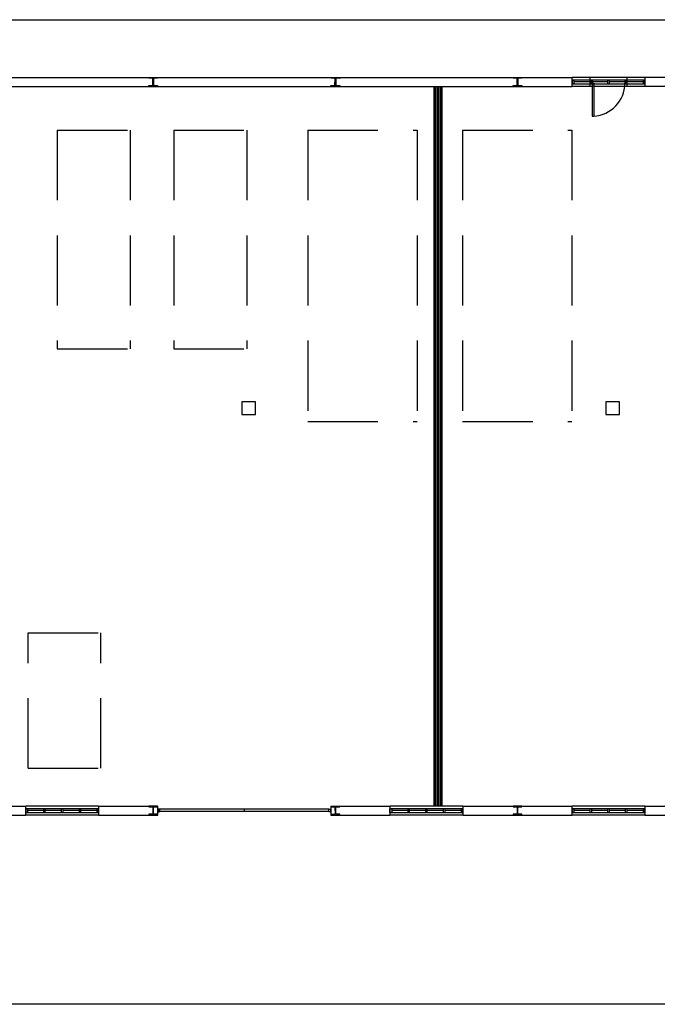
# Model space of a CAD drawing. Header units: millimetres. Extents: x -559 to 10735, y -2326 to 222.
# Tile 416 of 656: x 2648 to 2657, y -1797 to -1783. Entities that reach past the tile are written whole.
import ezdxf

# ---------------------------------------------------------------- set-up
doc = ezdxf.new("R2010")
doc.units = ezdxf.units.MM
doc.header["$LTSCALE"] = 4
doc.linetypes.add('HIDDEN', pattern=[0.375, 0.25, -0.125])
for name, color, linetype in [('Extremos da Area Total', 253, 'Continuous'), ('Modificaçoes da Planta Baixa', 255, 'Continuous'), ('Planta Baixa', 251, 'Continuous')]:
    doc.layers.add(name, color=color, linetype=linetype)
pattern_1 = [(45, (2578.413054, -1694.267369), (0.0057390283, 0.0210431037), [0.0270540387, -0.0054108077, 0, -0.0054108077])]

# ---------------------------------------------------------------- blocks, each defined once
blk = doc.blocks.new('AUW01D3S-flat-25-flat-1')
at = {"color": 9}
for p, q in [((0, 0.125), (-2, 0.125)), ((0, -0.125), (-2, -0.125))]:
    blk.add_line(p, q, dxfattribs=at)
blk = doc.blocks.new('AUD18D1S-flat-55-flat-1')
at = {"color": 9}
for p, q in [((-2, -0.125), (-2, 0.125)), ((0, 0.125), (0, -0.125))]:
    blk.add_line(p, q, dxfattribs=at)
blk = doc.blocks.new('AUD19D1S-flat-55-flat-1')
at = {"color": 9}
for p, q in [((-2, 0), (-2, 0)), ((0, 0), (0, 0))]:
    blk.add_line(p, q, dxfattribs=at)
blk = doc.blocks.new('AUD37D1S-flat-167-flat-1')
at = {"color": 9}
for p, q in [((-0.05, 0.05), (-0.05, -0.05)), ((0, 0.05), (-0.05, 0.05)), ((0, -0.05), (0, 0.05)), ((-0.05, -0.05), (0, -0.05))]:
    blk.add_line(p, q, dxfattribs=at)
at = {"color": 9, "width": 0.5, "flags": 3}
for p in [(-0.05, 0), (-0.05, -0.05)]:
    blk.add_attdef('JAMBPT', p, '', height=0.01, rotation=180, dxfattribs=at)
at = {"color": 9, "oblique": 36.8699, "width": 1.25, "flags": 3}
for p in [(-0.05, 0.05), (-0.05, 0), (-0.05, -0.05)]:
    blk.add_attdef('JAMBPT', p, '', height=0.00632, rotation=243.4349, dxfattribs=at)
blk = doc.blocks.new('AUD37D1S-flat-166-flat-1')
at = {"color": 9}
for p, q in [((0, -0.05), (0, 0.05)), ((0, 0.05), (0.05, 0.05)), ((0.05, 0.05), (0.05, -0.05)), ((0.05, -0.05), (0, -0.05))]:
    blk.add_line(p, q, dxfattribs=at)
at = {"color": 9, "text_generation_flag": 4, "width": 1.25, "flags": 3}
for p in [(0.05, 0.05), (0.05, 0), (0.05, -0.05)]:
    blk.add_attdef('JAMBPT', p, '', height=0.00632, rotation=296.5651, dxfattribs=at)
at = {"color": 9, "text_generation_flag": 4, "width": 0.5, "flags": 3}
for p in [(0.05, 0), (0.05, -0.05)]:
    blk.add_attdef('JAMBPT', p, '', height=0.01, dxfattribs=at)
blk = doc.blocks.new('AUD40D1S-flat-50-flat-1')
at = {"color": 9}
for p, q in [((-1, 0.05), (-1, -0.05)), ((1, 0.05), (-1, 0.05)), ((1, -0.05), (1, 0.05)), ((-1, -0.05), (1, -0.05))]:
    blk.add_line(p, q, dxfattribs=at)
blk = doc.blocks.new('AUD40D1S-flat-49-flat-1')
at = {"color": 9}
for p, q in [((-1, 0.05), (-1, -0.05)), ((1, 0.05), (-1, 0.05)), ((1, -0.05), (1, 0.05)), ((-1, -0.05), (1, -0.05))]:
    blk.add_line(p, q, dxfattribs=at)
blk = doc.blocks.new('AUD37D1S-flat-165-flat-1')
at = {"color": 9}
for p, q in [((-0.05, 0.05), (-0.05, -0.05)), ((0, 0.05), (-0.05, 0.05)), ((0, -0.05), (0, 0.05)), ((-0.05, -0.05), (0, -0.05))]:
    blk.add_line(p, q, dxfattribs=at)
at = {"color": 9, "width": 0.5, "flags": 3}
for p in [(-0.05, 0), (-0.05, -0.05)]:
    blk.add_attdef('JAMBPT', p, '', height=0.01, rotation=180, dxfattribs=at)
at = {"color": 9, "oblique": 36.8699, "width": 1.25, "flags": 3}
for p in [(-0.05, 0.05), (-0.05, 0), (-0.05, -0.05)]:
    blk.add_attdef('JAMBPT', p, '', height=0.00632, rotation=243.4349, dxfattribs=at)
blk = doc.blocks.new('AUD37D1S-flat-164-flat-1')
at = {"color": 9}
for p, q in [((-0.05, 0.05), (-0.05, -0.05)), ((0, 0.05), (-0.05, 0.05)), ((0, -0.05), (0, 0.05)), ((-0.05, -0.05), (0, -0.05))]:
    blk.add_line(p, q, dxfattribs=at)
at = {"color": 9, "width": 0.5, "flags": 3}
for p in [(-0.05, 0), (-0.05, -0.05)]:
    blk.add_attdef('JAMBPT', p, '', height=0.01, rotation=180, dxfattribs=at)
at = {"color": 9, "oblique": 36.8699, "width": 1.25, "flags": 3}
for p in [(-0.05, 0.05), (-0.05, 0), (-0.05, -0.05)]:
    blk.add_attdef('JAMBPT', p, '', height=0.00632, rotation=243.4349, dxfattribs=at)
blk = doc.blocks.new('AUD37D1S-flat-163-flat-1')
at = {"color": 9}
for p, q in [((-0.05, 0.05), (-0.05, -0.05)), ((0, 0.05), (-0.05, 0.05)), ((0, -0.05), (0, 0.05)), ((-0.05, -0.05), (0, -0.05))]:
    blk.add_line(p, q, dxfattribs=at)
at = {"color": 9, "width": 0.5, "flags": 3}
for p in [(-0.05, 0), (-0.05, -0.05)]:
    blk.add_attdef('JAMBPT', p, '', height=0.01, rotation=180, dxfattribs=at)
at = {"color": 9, "oblique": 36.8699, "width": 1.25, "flags": 3}
for p in [(-0.05, 0.05), (-0.05, 0), (-0.05, -0.05)]:
    blk.add_attdef('JAMBPT', p, '', height=0.00632, rotation=243.4349, dxfattribs=at)
blk = doc.blocks.new('AUW01D1S-flat-80-flat-1')
at = {"color": 9}
blk.add_line((0.21875, 0), (-0.21875, 0), dxfattribs=at)
blk = doc.blocks.new('AUW01D1S-flat-79-flat-1')
at = {"color": 9}
blk.add_line((0.21875, 0), (-0.21875, 0), dxfattribs=at)
blk = doc.blocks.new('AUW01D1S-flat-78-flat-1')
at = {"color": 9}
blk.add_line((0.21875, 0), (-0.21875, 0), dxfattribs=at)
blk = doc.blocks.new('AUW01D1S-flat-77-flat-1')
at = {"color": 9}
blk.add_line((0.21875, 0), (-0.21875, 0), dxfattribs=at)
blk = doc.blocks.new('AUW01D3S-flat-24-flat-1')
at = {"color": 9}
for p, q in [((0, 0.125), (-2, 0.125)), ((0, -0.125), (-2, -0.125))]:
    blk.add_line(p, q, dxfattribs=at)
blk = doc.blocks.new('AUD18D1S-flat-54-flat-1')
at = {"color": 9}
for p, q in [((-2, -0.125), (-2, 0.125)), ((0, 0.125), (0, -0.125))]:
    blk.add_line(p, q, dxfattribs=at)
blk = doc.blocks.new('AUD19D1S-flat-54-flat-1')
at = {"color": 9}
for p, q in [((-2, 0), (-2, 0)), ((0, 0), (0, 0))]:
    blk.add_line(p, q, dxfattribs=at)
blk = doc.blocks.new('AUD37D1S-flat-162-flat-1')
at = {"color": 9}
for p, q in [((-0.05, 0.05), (-0.05, -0.05)), ((0, 0.05), (-0.05, 0.05)), ((0, -0.05), (0, 0.05)), ((-0.05, -0.05), (0, -0.05))]:
    blk.add_line(p, q, dxfattribs=at)
at = {"color": 9, "width": 0.5, "flags": 3}
for p in [(-0.05, 0), (-0.05, -0.05)]:
    blk.add_attdef('JAMBPT', p, '', height=0.01, rotation=180, dxfattribs=at)
at = {"color": 9, "oblique": 36.8699, "width": 1.25, "flags": 3}
for p in [(-0.05, 0.05), (-0.05, 0), (-0.05, -0.05)]:
    blk.add_attdef('JAMBPT', p, '', height=0.00632, rotation=243.4349, dxfattribs=at)
blk = doc.blocks.new('AUD37D1S-flat-161-flat-1')
at = {"color": 9}
for p, q in [((0, -0.05), (0, 0.05)), ((0, 0.05), (0.05, 0.05)), ((0.05, 0.05), (0.05, -0.05)), ((0.05, -0.05), (0, -0.05))]:
    blk.add_line(p, q, dxfattribs=at)
at = {"color": 9, "text_generation_flag": 4, "width": 1.25, "flags": 3}
for p in [(0.05, 0.05), (0.05, 0), (0.05, -0.05)]:
    blk.add_attdef('JAMBPT', p, '', height=0.00632, rotation=296.5651, dxfattribs=at)
at = {"color": 9, "text_generation_flag": 4, "width": 0.5, "flags": 3}
for p in [(0.05, 0), (0.05, -0.05)]:
    blk.add_attdef('JAMBPT', p, '', height=0.01, dxfattribs=at)
blk = doc.blocks.new('AUD40D1S-flat-48-flat-1')
at = {"color": 9}
for p, q in [((-1, 0.05), (-1, -0.05)), ((1, 0.05), (-1, 0.05)), ((1, -0.05), (1, 0.05)), ((-1, -0.05), (1, -0.05))]:
    blk.add_line(p, q, dxfattribs=at)
blk = doc.blocks.new('AUD40D1S-flat-47-flat-1')
at = {"color": 9}
for p, q in [((-1, 0.05), (-1, -0.05)), ((1, 0.05), (-1, 0.05)), ((1, -0.05), (1, 0.05)), ((-1, -0.05), (1, -0.05))]:
    blk.add_line(p, q, dxfattribs=at)
blk = doc.blocks.new('AUD37D1S-flat-160-flat-1')
at = {"color": 9}
for p, q in [((-0.05, 0.05), (-0.05, -0.05)), ((0, 0.05), (-0.05, 0.05)), ((0, -0.05), (0, 0.05)), ((-0.05, -0.05), (0, -0.05))]:
    blk.add_line(p, q, dxfattribs=at)
at = {"color": 9, "width": 0.5, "flags": 3}
for p in [(-0.05, 0), (-0.05, -0.05)]:
    blk.add_attdef('JAMBPT', p, '', height=0.01, rotation=180, dxfattribs=at)
at = {"color": 9, "oblique": 36.8699, "width": 1.25, "flags": 3}
for p in [(-0.05, 0.05), (-0.05, 0), (-0.05, -0.05)]:
    blk.add_attdef('JAMBPT', p, '', height=0.00632, rotation=243.4349, dxfattribs=at)
blk = doc.blocks.new('AUD37D1S-flat-159-flat-1')
at = {"color": 9}
for p, q in [((-0.05, 0.05), (-0.05, -0.05)), ((0, 0.05), (-0.05, 0.05)), ((0, -0.05), (0, 0.05)), ((-0.05, -0.05), (0, -0.05))]:
    blk.add_line(p, q, dxfattribs=at)
at = {"color": 9, "width": 0.5, "flags": 3}
for p in [(-0.05, 0), (-0.05, -0.05)]:
    blk.add_attdef('JAMBPT', p, '', height=0.01, rotation=180, dxfattribs=at)
at = {"color": 9, "oblique": 36.8699, "width": 1.25, "flags": 3}
for p in [(-0.05, 0.05), (-0.05, 0), (-0.05, -0.05)]:
    blk.add_attdef('JAMBPT', p, '', height=0.00632, rotation=243.4349, dxfattribs=at)
blk = doc.blocks.new('AUD37D1S-flat-158-flat-1')
at = {"color": 9}
for p, q in [((-0.05, 0.05), (-0.05, -0.05)), ((0, 0.05), (-0.05, 0.05)), ((0, -0.05), (0, 0.05)), ((-0.05, -0.05), (0, -0.05))]:
    blk.add_line(p, q, dxfattribs=at)
at = {"color": 9, "width": 0.5, "flags": 3}
for p in [(-0.05, 0), (-0.05, -0.05)]:
    blk.add_attdef('JAMBPT', p, '', height=0.01, rotation=180, dxfattribs=at)
at = {"color": 9, "oblique": 36.8699, "width": 1.25, "flags": 3}
for p in [(-0.05, 0.05), (-0.05, 0), (-0.05, -0.05)]:
    blk.add_attdef('JAMBPT', p, '', height=0.00632, rotation=243.4349, dxfattribs=at)
blk = doc.blocks.new('AUW01D1S-flat-76-flat-1')
at = {"color": 9}
blk.add_line((0.21875, 0), (-0.21875, 0), dxfattribs=at)
blk = doc.blocks.new('AUW01D1S-flat-75-flat-1')
at = {"color": 9}
blk.add_line((0.21875, 0), (-0.21875, 0), dxfattribs=at)
blk = doc.blocks.new('AUW01D1S-flat-74-flat-1')
at = {"color": 9}
blk.add_line((0.21875, 0), (-0.21875, 0), dxfattribs=at)
blk = doc.blocks.new('AUW01D1S-flat-73-flat-1')
at = {"color": 9}
blk.add_line((0.21875, 0), (-0.21875, 0), dxfattribs=at)
blk = doc.blocks.new('AUW01D3S-flat-23-flat-1')
at = {"color": 9}
for p, q in [((0, 0.125), (-2, 0.125)), ((0, -0.125), (-2, -0.125))]:
    blk.add_line(p, q, dxfattribs=at)
blk = doc.blocks.new('AUD18D1S-flat-53-flat-1')
at = {"color": 9}
for p, q in [((-2, -0.125), (-2, 0.125)), ((0, 0.125), (0, -0.125))]:
    blk.add_line(p, q, dxfattribs=at)
blk = doc.blocks.new('AUD19D1S-flat-53-flat-1')
at = {"color": 9}
for p, q in [((-2, 0), (-2, 0)), ((0, 0), (0, 0))]:
    blk.add_line(p, q, dxfattribs=at)
blk = doc.blocks.new('AUD37D1S-flat-157-flat-1')
at = {"color": 9}
for p, q in [((-0.05, 0.05), (-0.05, -0.05)), ((0, 0.05), (-0.05, 0.05)), ((0, -0.05), (0, 0.05)), ((-0.05, -0.05), (0, -0.05))]:
    blk.add_line(p, q, dxfattribs=at)
at = {"color": 9, "width": 0.5, "flags": 3}
for p in [(-0.05, 0), (-0.05, -0.05)]:
    blk.add_attdef('JAMBPT', p, '', height=0.01, rotation=180, dxfattribs=at)
at = {"color": 9, "oblique": 36.8699, "width": 1.25, "flags": 3}
for p in [(-0.05, 0.05), (-0.05, 0), (-0.05, -0.05)]:
    blk.add_attdef('JAMBPT', p, '', height=0.00632, rotation=243.4349, dxfattribs=at)
blk = doc.blocks.new('AUD37D1S-flat-156-flat-1')
at = {"color": 9}
for p, q in [((0, -0.05), (0, 0.05)), ((0, 0.05), (0.05, 0.05)), ((0.05, 0.05), (0.05, -0.05)), ((0.05, -0.05), (0, -0.05))]:
    blk.add_line(p, q, dxfattribs=at)
at = {"color": 9, "text_generation_flag": 4, "width": 1.25, "flags": 3}
for p in [(0.05, 0.05), (0.05, 0), (0.05, -0.05)]:
    blk.add_attdef('JAMBPT', p, '', height=0.00632, rotation=296.5651, dxfattribs=at)
at = {"color": 9, "text_generation_flag": 4, "width": 0.5, "flags": 3}
for p in [(0.05, 0), (0.05, -0.05)]:
    blk.add_attdef('JAMBPT', p, '', height=0.01, dxfattribs=at)
blk = doc.blocks.new('AUD40D1S-flat-46-flat-1')
at = {"color": 9}
for p, q in [((-1, 0.05), (-1, -0.05)), ((1, 0.05), (-1, 0.05)), ((1, -0.05), (1, 0.05)), ((-1, -0.05), (1, -0.05))]:
    blk.add_line(p, q, dxfattribs=at)
blk = doc.blocks.new('AUD40D1S-flat-45-flat-1')
at = {"color": 9}
for p, q in [((-1, 0.05), (-1, -0.05)), ((1, 0.05), (-1, 0.05)), ((1, -0.05), (1, 0.05)), ((-1, -0.05), (1, -0.05))]:
    blk.add_line(p, q, dxfattribs=at)
blk = doc.blocks.new('AUD37D1S-flat-155-flat-1')
at = {"color": 9}
for p, q in [((-0.05, 0.05), (-0.05, -0.05)), ((0, 0.05), (-0.05, 0.05)), ((0, -0.05), (0, 0.05)), ((-0.05, -0.05), (0, -0.05))]:
    blk.add_line(p, q, dxfattribs=at)
at = {"color": 9, "width": 0.5, "flags": 3}
for p in [(-0.05, 0), (-0.05, -0.05)]:
    blk.add_attdef('JAMBPT', p, '', height=0.01, rotation=180, dxfattribs=at)
at = {"color": 9, "oblique": 36.8699, "width": 1.25, "flags": 3}
for p in [(-0.05, 0.05), (-0.05, 0), (-0.05, -0.05)]:
    blk.add_attdef('JAMBPT', p, '', height=0.00632, rotation=243.4349, dxfattribs=at)
blk = doc.blocks.new('AUD37D1S-flat-154-flat-1')
at = {"color": 9}
for p, q in [((-0.05, 0.05), (-0.05, -0.05)), ((0, 0.05), (-0.05, 0.05)), ((0, -0.05), (0, 0.05)), ((-0.05, -0.05), (0, -0.05))]:
    blk.add_line(p, q, dxfattribs=at)
at = {"color": 9, "width": 0.5, "flags": 3}
for p in [(-0.05, 0), (-0.05, -0.05)]:
    blk.add_attdef('JAMBPT', p, '', height=0.01, rotation=180, dxfattribs=at)
at = {"color": 9, "oblique": 36.8699, "width": 1.25, "flags": 3}
for p in [(-0.05, 0.05), (-0.05, 0), (-0.05, -0.05)]:
    blk.add_attdef('JAMBPT', p, '', height=0.00632, rotation=243.4349, dxfattribs=at)
blk = doc.blocks.new('AUD37D1S-flat-153-flat-1')
at = {"color": 9}
for p, q in [((-0.05, 0.05), (-0.05, -0.05)), ((0, 0.05), (-0.05, 0.05)), ((0, -0.05), (0, 0.05)), ((-0.05, -0.05), (0, -0.05))]:
    blk.add_line(p, q, dxfattribs=at)
at = {"color": 9, "width": 0.5, "flags": 3}
for p in [(-0.05, 0), (-0.05, -0.05)]:
    blk.add_attdef('JAMBPT', p, '', height=0.01, rotation=180, dxfattribs=at)
at = {"color": 9, "oblique": 36.8699, "width": 1.25, "flags": 3}
for p in [(-0.05, 0.05), (-0.05, 0), (-0.05, -0.05)]:
    blk.add_attdef('JAMBPT', p, '', height=0.00632, rotation=243.4349, dxfattribs=at)
blk = doc.blocks.new('AUW01D1S-flat-72-flat-1')
at = {"color": 9}
blk.add_line((0.21875, 0), (-0.21875, 0), dxfattribs=at)
blk = doc.blocks.new('AUW01D1S-flat-71-flat-1')
at = {"color": 9}
blk.add_line((0.21875, 0), (-0.21875, 0), dxfattribs=at)
blk = doc.blocks.new('AUW01D1S-flat-70-flat-1')
at = {"color": 9}
blk.add_line((0.21875, 0), (-0.21875, 0), dxfattribs=at)
blk = doc.blocks.new('AUW01D1S-flat-69-flat-1')
at = {"color": 9}
blk.add_line((0.21875, 0), (-0.21875, 0), dxfattribs=at)
blk = doc.blocks.new('AUW01D3S-flat-22-flat-1')
at = {"color": 9}
for p, q in [((0, 0.125), (-2, 0.125)), ((0, -0.125), (-2, -0.125))]:
    blk.add_line(p, q, dxfattribs=at)
blk = doc.blocks.new('AUD18D1S-flat-52-flat-1')
at = {"color": 9}
for p, q in [((-2, -0.125), (-2, 0.125)), ((0, 0.125), (0, -0.125))]:
    blk.add_line(p, q, dxfattribs=at)
blk = doc.blocks.new('AUD19D1S-flat-52-flat-1')
at = {"color": 9}
for p, q in [((-2, 0), (-2, 0)), ((0, 0), (0, 0))]:
    blk.add_line(p, q, dxfattribs=at)
blk = doc.blocks.new('AUD37D1S-flat-152-flat-1')
at = {"color": 9}
for p, q in [((-0.05, 0.05), (-0.05, -0.05)), ((0, 0.05), (-0.05, 0.05)), ((0, -0.05), (0, 0.05)), ((-0.05, -0.05), (0, -0.05))]:
    blk.add_line(p, q, dxfattribs=at)
at = {"color": 9, "width": 0.5, "flags": 3}
for p in [(-0.05, 0), (-0.05, -0.05)]:
    blk.add_attdef('JAMBPT', p, '', height=0.01, rotation=180, dxfattribs=at)
at = {"color": 9, "oblique": 36.8699, "width": 1.25, "flags": 3}
for p in [(-0.05, 0.05), (-0.05, 0), (-0.05, -0.05)]:
    blk.add_attdef('JAMBPT', p, '', height=0.00632, rotation=243.4349, dxfattribs=at)
blk = doc.blocks.new('AUD37D1S-flat-151-flat-1')
at = {"color": 9}
for p, q in [((0, -0.05), (0, 0.05)), ((0, 0.05), (0.05, 0.05)), ((0.05, 0.05), (0.05, -0.05)), ((0.05, -0.05), (0, -0.05))]:
    blk.add_line(p, q, dxfattribs=at)
at = {"color": 9, "text_generation_flag": 4, "width": 1.25, "flags": 3}
for p in [(0.05, 0.05), (0.05, 0), (0.05, -0.05)]:
    blk.add_attdef('JAMBPT', p, '', height=0.00632, rotation=296.5651, dxfattribs=at)
at = {"color": 9, "text_generation_flag": 4, "width": 0.5, "flags": 3}
for p in [(0.05, 0), (0.05, -0.05)]:
    blk.add_attdef('JAMBPT', p, '', height=0.01, dxfattribs=at)
blk = doc.blocks.new('AUD40D1S-flat-44-flat-1')
at = {"color": 9}
for p, q in [((-1, 0.05), (-1, -0.05)), ((1, 0.05), (-1, 0.05)), ((1, -0.05), (1, 0.05)), ((-1, -0.05), (1, -0.05))]:
    blk.add_line(p, q, dxfattribs=at)
blk = doc.blocks.new('AUD40D1S-flat-43-flat-1')
at = {"color": 9}
for p, q in [((-1, 0.05), (-1, -0.05)), ((1, 0.05), (-1, 0.05)), ((1, -0.05), (1, 0.05)), ((-1, -0.05), (1, -0.05))]:
    blk.add_line(p, q, dxfattribs=at)
blk = doc.blocks.new('AUD37D1S-flat-150-flat-1')
at = {"color": 9}
for p, q in [((-0.05, 0.05), (-0.05, -0.05)), ((0, 0.05), (-0.05, 0.05)), ((0, -0.05), (0, 0.05)), ((-0.05, -0.05), (0, -0.05))]:
    blk.add_line(p, q, dxfattribs=at)
at = {"color": 9, "width": 0.5, "flags": 3}
for p in [(-0.05, 0), (-0.05, -0.05)]:
    blk.add_attdef('JAMBPT', p, '', height=0.01, rotation=180, dxfattribs=at)
at = {"color": 9, "oblique": 36.8699, "width": 1.25, "flags": 3}
for p in [(-0.05, 0.05), (-0.05, 0), (-0.05, -0.05)]:
    blk.add_attdef('JAMBPT', p, '', height=0.00632, rotation=243.4349, dxfattribs=at)
blk = doc.blocks.new('AUD37D1S-flat-149-flat-1')
at = {"color": 9}
for p, q in [((-0.05, 0.05), (-0.05, -0.05)), ((0, 0.05), (-0.05, 0.05)), ((0, -0.05), (0, 0.05)), ((-0.05, -0.05), (0, -0.05))]:
    blk.add_line(p, q, dxfattribs=at)
at = {"color": 9, "width": 0.5, "flags": 3}
for p in [(-0.05, 0), (-0.05, -0.05)]:
    blk.add_attdef('JAMBPT', p, '', height=0.01, rotation=180, dxfattribs=at)
at = {"color": 9, "oblique": 36.8699, "width": 1.25, "flags": 3}
for p in [(-0.05, 0.05), (-0.05, 0), (-0.05, -0.05)]:
    blk.add_attdef('JAMBPT', p, '', height=0.00632, rotation=243.4349, dxfattribs=at)
blk = doc.blocks.new('AUD37D1S-flat-148-flat-1')
at = {"color": 9}
for p, q in [((-0.05, 0.05), (-0.05, -0.05)), ((0, 0.05), (-0.05, 0.05)), ((0, -0.05), (0, 0.05)), ((-0.05, -0.05), (0, -0.05))]:
    blk.add_line(p, q, dxfattribs=at)
at = {"color": 9, "width": 0.5, "flags": 3}
for p in [(-0.05, 0), (-0.05, -0.05)]:
    blk.add_attdef('JAMBPT', p, '', height=0.01, rotation=180, dxfattribs=at)
at = {"color": 9, "oblique": 36.8699, "width": 1.25, "flags": 3}
for p in [(-0.05, 0.05), (-0.05, 0), (-0.05, -0.05)]:
    blk.add_attdef('JAMBPT', p, '', height=0.00632, rotation=243.4349, dxfattribs=at)
blk = doc.blocks.new('AUW01D1S-flat-68-flat-1')
at = {"color": 9}
blk.add_line((0.21875, 0), (-0.21875, 0), dxfattribs=at)
blk = doc.blocks.new('AUW01D1S-flat-67-flat-1')
at = {"color": 9}
blk.add_line((0.21875, 0), (-0.21875, 0), dxfattribs=at)
blk = doc.blocks.new('AUW01D1S-flat-66-flat-1')
at = {"color": 9}
blk.add_line((0.21875, 0), (-0.21875, 0), dxfattribs=at)
blk = doc.blocks.new('AUW01D1S-flat-65-flat-1')
at = {"color": 9}
blk.add_line((0.21875, 0), (-0.21875, 0), dxfattribs=at)
blk = doc.blocks.new('AUD18D1S-flat-22-flat-1')
at = {"color": 9}
for p, q in [((0, -0.125), (0, 0.125)), ((4.75, 0.125), (4.75, -0.125))]:
    blk.add_line(p, q, dxfattribs=at)
blk = doc.blocks.new('AUD19D1S-flat-22-flat-1')
at = {"color": 9}
for p, q in [((0, 0), (0, 0)), ((4.75, 0), (4.75, 0))]:
    blk.add_line(p, q, dxfattribs=at)
blk = doc.blocks.new('AUD37D1S-flat-62-flat-1')
at = {"color": 9}
for p, q in [((0, 0.0375), (0, -0.0375)), ((0.05, 0.0375), (0, 0.0375)), ((0.05, -0.0375), (0.05, 0.0375)), ((0, -0.0375), (0.05, -0.0375))]:
    blk.add_line(p, q, dxfattribs=at)
at = {"color": 9, "oblique": 22.61986, "width": 1.083333, "flags": 3}
for p in [(0.05, 0.0375), (0.05, 0), (0.05, -0.0375)]:
    blk.add_attdef('JAMBPT', p, '', height=0.00588, rotation=56.30993, dxfattribs=at)
at = {"color": 9, "width": 0.666667, "flags": 3}
for p in [(0.05, 0.0375), (0.05, 0)]:
    blk.add_attdef('JAMBPT', p, '', height=0.0075, dxfattribs=at)
blk = doc.blocks.new('AUD37D1S-flat-61-flat-1')
at = {"color": 9}
for p, q in [((-0.05, 0.0375), (0, 0.0375)), ((-0.05, -0.0375), (-0.05, 0.0375)), ((0, 0.0375), (0, -0.0375)), ((0, -0.0375), (-0.05, -0.0375))]:
    blk.add_line(p, q, dxfattribs=at)
at = {"color": 9, "text_generation_flag": 4, "flags": 3}
for p, height, rotation, width in [((-0.05, 0.0375), 0.0075, 180, 0.666667), ((-0.05, 0), 0.0075, 180, 0.666667), ((-0.05, 0.0375), 0.00588, 123.69007, 1.083333), ((-0.05, 0), 0.00588, 123.69007, 1.083333), ((-0.05, -0.0375), 0.00588, 123.69007, 1.083333)]:
    blk.add_attdef('JAMBPT', p, '', height=height, rotation=rotation, dxfattribs=dict(at, width=width))
blk = doc.blocks.new('AUD41D1S-flat-12-flat-1')
at = {"color": 9}
for p, q in [((-2.375, 0.0375), (-2.375, -0.0375)), ((2.375, -0.0375), (2.375, 0.0375))]:
    blk.add_line(p, q, dxfattribs=at)
blk = doc.blocks.new('AUD10D1S-flat-1-flat-1')
at = {"color": 9}
for p, q in [((0, 0), (0, -0.05)), ((4.65, 0), (0, 0)), ((4.65, -0.05), (4.65, 0)), ((0, -0.05), (4.65, -0.05))]:
    blk.add_line(p, q, dxfattribs=at)
blk = doc.blocks.new('AUD18D1S-flat-21-flat-1')
at = {"color": 9}
for p, q in [((-1, -0.125), (-1, 0.125)), ((0, 0.125), (0, -0.125))]:
    blk.add_line(p, q, dxfattribs=at)
blk = doc.blocks.new('AUD19D1S-flat-21-flat-1')
at = {"color": 9}
for p, q in [((0, 0), (0, 0)), ((-1, 0), (-1, 0))]:
    blk.add_line(p, q, dxfattribs=at)
blk = doc.blocks.new('AUD37D1S-flat-60-flat-1')
at = {"color": 9}
for p, q in [((-0.05, 0.0375), (-0.05, -0.0375)), ((0, 0.0375), (-0.05, 0.0375)), ((0, -0.0375), (0, 0.0375)), ((-0.05, -0.0375), (0, -0.0375))]:
    blk.add_line(p, q, dxfattribs=at)
at = {"color": 9, "width": 0.666667, "flags": 3}
for p in [(-0.05, 0), (-0.05, -0.0375)]:
    blk.add_attdef('JAMBPT', p, '', height=0.0075, rotation=180, dxfattribs=at)
at = {"color": 9, "oblique": 22.61986, "width": 1.083333, "flags": 3}
for p in [(-0.05, 0.0375), (-0.05, 0), (-0.05, -0.0375)]:
    blk.add_attdef('JAMBPT', p, '', height=0.00588, rotation=236.30993, dxfattribs=at)
blk = doc.blocks.new('AUD37D1S-flat-59-flat-1')
at = {"color": 9}
for p, q in [((0, -0.0375), (0, 0.0375)), ((0, 0.0375), (0.05, 0.0375)), ((0.05, 0.0375), (0.05, -0.0375)), ((0.05, -0.0375), (0, -0.0375))]:
    blk.add_line(p, q, dxfattribs=at)
at = {"color": 9, "text_generation_flag": 4, "width": 1.083333, "flags": 3}
for p in [(0.05, 0.0375), (0.05, 0), (0.05, -0.0375)]:
    blk.add_attdef('JAMBPT', p, '', height=0.00588, rotation=303.69007, dxfattribs=at)
at = {"color": 9, "text_generation_flag": 4, "width": 0.666667, "flags": 3}
for p in [(0.05, 0), (0.05, -0.0375)]:
    blk.add_attdef('JAMBPT', p, '', height=0.0075, dxfattribs=at)
blk = doc.blocks.new('AUD41D1S-flat-11-flat-1')
at = {"color": 9}
for p, q in [((-0.5, 0.0375), (-0.5, -0.0375)), ((0.5, -0.0375), (0.5, 0.0375))]:
    blk.add_line(p, q, dxfattribs=at)
blk = doc.blocks.new('AUD29D1S-flat-15-flat-1')
at = {"color": 9}
for p, q in [((-0.45, 0), (-0.406, 0)), ((-0.45, 0), (-0.45, -0.9)), ((-0.406, 0), (-0.406, -0.9)), ((-0.45, -0.9), (-0.406, -0.9))]:
    blk.add_line(p, q, dxfattribs=at)
blk.add_ellipse((-0.45, 0), major_axis=(-0.636, -0.636), ratio=1, start_param=0.834028, end_param=2.356194, dxfattribs=at)

msp = doc.modelspace()

# ---------------------------------------------------------------- hatches: boundary and pattern name
at = {"layer": 'Modificaçoes da Planta Baixa'}
h = msp.add_hatch(dxfattribs=at)
h.set_pattern_fill('ANSI36', color=256, scale=0.003408)
h.set_pattern_definition(pattern_1)
h.paths.add_polyline_path([(2653.501, -1784.09), (2653.493, -1784.09), (2653.493, -1794.347), (2653.501, -1794.347)])
h.paths.add_polyline_path([(2653.52, -1784.09), (2653.512, -1784.09), (2653.512, -1794.347), (2653.52, -1794.347)])
h.paths.add_polyline_path([(2653.55, -1784.09), (2653.542, -1784.09), (2653.542, -1794.347), (2653.55, -1794.347)])
h.paths.add_polyline_path([(2653.58, -1784.09), (2653.572, -1784.09), (2653.572, -1794.347), (2653.58, -1794.347)])
h.paths.add_polyline_path([(2653.599, -1784.09), (2653.591, -1784.09), (2653.591, -1794.347), (2653.599, -1794.347)])
h = msp.add_hatch(dxfattribs=at)
h.set_pattern_fill('ANSI36', color=256, scale=0.003408)
h.set_pattern_definition(pattern_1)
h.paths.add_polyline_path([(2653.501, -1784.09), (2653.493, -1784.09), (2653.493, -1794.347), (2653.501, -1794.347)])
h.paths.add_polyline_path([(2653.52, -1784.09), (2653.512, -1784.09), (2653.512, -1794.347), (2653.52, -1794.347)])
h.paths.add_polyline_path([(2653.55, -1784.09), (2653.542, -1784.09), (2653.542, -1794.347), (2653.55, -1794.347)])
h.paths.add_polyline_path([(2653.58, -1784.09), (2653.572, -1784.09), (2653.572, -1794.347), (2653.58, -1794.347)])
h.paths.add_polyline_path([(2653.599, -1784.09), (2653.591, -1784.09), (2653.591, -1794.347), (2653.599, -1794.347)])

# ---------------------------------------------------------------- linework, layer by layer
at = {"layer": 'Extremos da Area Total'}
msp.add_lwpolyline([(2612.603, -1784.773), (2612.603, -1783.138), (2661.176, -1783.138), (2661.176, -1797.173), (2612.603, -1797.173), (2612.603, -1785.049)], dxfattribs=at)
msp.add_lwpolyline([(2612.603, -1784.773), (2612.603, -1783.138), (2661.176, -1783.138), (2661.176, -1797.173), (2612.603, -1797.173), (2612.603, -1785.049)], dxfattribs=at)
at = {"layer": 'Modificaçoes da Planta Baixa'}
msp.add_line((2653.599, -1794.347), (2653.493, -1794.347), dxfattribs=at)
msp.add_line((2653.599, -1794.347), (2653.493, -1794.347), dxfattribs=at)
for points in [[(2653.493, -1794.347), (2653.493, -1784.09), (2653.599, -1784.09), (2653.599, -1794.347)], [(2653.493, -1794.347), (2653.493, -1784.09), (2653.599, -1784.09), (2653.599, -1794.347)], [(2653.501, -1794.347), (2653.501, -1784.09), (2653.512, -1784.09), (2653.512, -1794.347)], [(2653.501, -1794.347), (2653.501, -1784.09), (2653.512, -1784.09), (2653.512, -1794.347)], [(2653.52, -1794.347), (2653.52, -1784.09), (2653.572, -1784.09), (2653.572, -1794.347)], [(2653.52, -1794.347), (2653.52, -1784.09), (2653.572, -1784.09), (2653.572, -1794.347)], [(2653.542, -1794.347), (2653.542, -1784.09), (2653.55, -1784.09), (2653.55, -1794.347)], [(2653.542, -1794.347), (2653.542, -1784.09), (2653.55, -1784.09), (2653.55, -1794.347)], [(2653.58, -1794.347), (2653.58, -1784.09), (2653.591, -1784.09), (2653.591, -1794.347)], [(2653.58, -1794.347), (2653.58, -1784.09), (2653.591, -1784.09), (2653.591, -1794.347)]]:
    msp.add_lwpolyline(points, dxfattribs=at)
at = {"layer": 'Planta Baixa'}
for p, q in [((2626.516, -1783.96), (2655.458, -1783.96)), ((2626.516, -1783.96), (2655.458, -1783.96)), ((2658.054, -1783.96), (2656.496, -1783.96)), ((2658.054, -1783.96), (2656.496, -1783.96)), ((2626.516, -1784.09), (2655.458, -1784.09)), ((2626.516, -1784.09), (2655.458, -1784.09)), ((2658.054, -1784.09), (2656.496, -1784.09)), ((2658.054, -1784.09), (2656.496, -1784.09)), ((2646.109, -1794.347), (2647.667, -1794.347)), ((2646.109, -1794.347), (2647.667, -1794.347)), ((2648.706, -1794.347), (2649.55, -1794.347)), ((2648.706, -1794.347), (2649.55, -1794.347)), ((2652.017, -1794.347), (2652.861, -1794.347)), ((2652.017, -1794.347), (2652.861, -1794.347)), ((2653.9, -1794.347), (2655.458, -1794.347)), ((2653.9, -1794.347), (2655.458, -1794.347)), ((2656.496, -1794.347), (2658.054, -1794.347)), ((2656.496, -1794.347), (2658.054, -1794.347)), ((2646.109, -1794.477), (2647.667, -1794.477)), ((2646.109, -1794.477), (2647.667, -1794.477)), ((2648.706, -1794.477), (2649.55, -1794.477)), ((2648.706, -1794.477), (2649.55, -1794.477)), ((2650.783, -1794.393), (2650.783, -1794.419)), ((2650.783, -1794.393), (2650.783, -1794.419)), ((2652.017, -1794.477), (2652.861, -1794.477)), ((2652.017, -1794.477), (2652.861, -1794.477)), ((2653.9, -1794.477), (2655.458, -1794.477)), ((2653.9, -1794.477), (2655.458, -1794.477)), ((2656.496, -1794.477), (2658.054, -1794.477)), ((2656.496, -1794.477), (2658.054, -1794.477))]:
    msp.add_line(p, q, dxfattribs=at)
at = {"layer": 'Planta Baixa', "linetype": 'HIDDEN'}
for p, q in [((2648.117, -1784.712), (2648.117, -1787.829)), ((2648.117, -1784.712), (2649.156, -1784.712)), ((2648.117, -1784.712), (2648.117, -1787.829)), ((2648.117, -1784.712), (2649.156, -1784.712)), ((2649.156, -1784.712), (2649.156, -1787.829)), ((2649.156, -1784.712), (2649.156, -1787.829)), ((2649.779, -1784.712), (2650.818, -1784.712)), ((2649.779, -1784.712), (2649.779, -1787.829)), ((2649.779, -1784.712), (2650.818, -1784.712)), ((2649.779, -1784.712), (2649.779, -1787.829)), ((2650.818, -1784.712), (2650.818, -1787.829)), ((2650.818, -1784.712), (2650.818, -1787.829)), ((2651.69, -1784.712), (2653.248, -1784.712)), ((2651.69, -1784.712), (2651.69, -1788.867)), ((2651.69, -1784.712), (2653.248, -1784.712)), ((2651.69, -1784.712), (2651.69, -1788.867)), ((2653.248, -1784.712), (2653.248, -1788.867)), ((2653.248, -1784.712), (2653.248, -1788.867)), ((2653.897, -1784.712), (2653.897, -1788.867)), ((2653.897, -1784.712), (2655.455, -1784.712)), ((2653.897, -1784.712), (2653.897, -1788.867)), ((2653.897, -1784.712), (2655.455, -1784.712)), ((2655.455, -1784.712), (2655.455, -1788.867)), ((2655.455, -1784.712), (2655.455, -1788.867)), ((2648.117, -1787.829), (2649.156, -1787.829)), ((2648.117, -1787.829), (2649.156, -1787.829)), ((2649.779, -1787.829), (2650.818, -1787.829)), ((2649.779, -1787.829), (2650.818, -1787.829)), ((2651.69, -1788.867), (2653.248, -1788.867)), ((2651.69, -1788.867), (2653.248, -1788.867)), ((2653.897, -1788.867), (2655.455, -1788.867)), ((2653.897, -1788.867), (2655.455, -1788.867)), ((2647.701, -1793.808), (2647.701, -1791.876)), ((2647.701, -1791.876), (2648.74, -1791.876)), ((2647.701, -1793.808), (2647.701, -1791.876)), ((2647.701, -1791.876), (2648.74, -1791.876)), ((2648.74, -1793.808), (2648.74, -1791.876)), ((2648.74, -1793.808), (2648.74, -1791.876)), ((2647.701, -1793.808), (2648.74, -1793.808)), ((2647.701, -1793.808), (2648.74, -1793.808))]:
    msp.add_line(p, q, dxfattribs=at)
at = {"layer": 'Planta Baixa'}
for points in [[(2649.547, -1783.963), (2649.547, -1783.973), (2649.495, -1783.973, 0.414214), (2649.49, -1783.978), (2649.49, -1784.072, 0.414214), (2649.495, -1784.077), (2649.547, -1784.077), (2649.547, -1784.087), (2649.423, -1784.087), (2649.423, -1784.077), (2649.475, -1784.077, 0.414214), (2649.48, -1784.072), (2649.48, -1783.978, 0.414214), (2649.475, -1783.973), (2649.423, -1783.973), (2649.423, -1783.963)], [(2649.547, -1783.963), (2649.547, -1783.973), (2649.495, -1783.973, 0.414214), (2649.49, -1783.978), (2649.49, -1784.072, 0.414214), (2649.495, -1784.077), (2649.547, -1784.077), (2649.547, -1784.087), (2649.423, -1784.087), (2649.423, -1784.077), (2649.475, -1784.077, 0.414214), (2649.48, -1784.072), (2649.48, -1783.978, 0.414214), (2649.475, -1783.973), (2649.423, -1783.973), (2649.423, -1783.963)], [(2652.145, -1783.963), (2652.145, -1783.974), (2652.093, -1783.973, 0.414214), (2652.087, -1783.978), (2652.087, -1784.072, 0.414214), (2652.092, -1784.077), (2652.144, -1784.078), (2652.144, -1784.088), (2652.019, -1784.087), (2652.019, -1784.076), (2652.071, -1784.077, 0.414214), (2652.076, -1784.072), (2652.077, -1783.978, 0.414214), (2652.072, -1783.973), (2652.02, -1783.973), (2652.02, -1783.962)], [(2652.145, -1783.963), (2652.145, -1783.974), (2652.093, -1783.973, 0.414214), (2652.087, -1783.978), (2652.087, -1784.072, 0.414214), (2652.092, -1784.077), (2652.144, -1784.078), (2652.144, -1784.088), (2652.019, -1784.087), (2652.019, -1784.076), (2652.071, -1784.077, 0.414214), (2652.076, -1784.072), (2652.077, -1783.978, 0.414214), (2652.072, -1783.973), (2652.02, -1783.973), (2652.02, -1783.962)], [(2654.741, -1783.963), (2654.741, -1783.973), (2654.689, -1783.973, 0.414214), (2654.684, -1783.978), (2654.684, -1784.072, 0.414214), (2654.689, -1784.077), (2654.741, -1784.077), (2654.741, -1784.087), (2654.616, -1784.087), (2654.616, -1784.077), (2654.668, -1784.077, 0.414214), (2654.673, -1784.072), (2654.673, -1783.978, 0.414214), (2654.668, -1783.973), (2654.616, -1783.973), (2654.616, -1783.963)], [(2654.741, -1783.963), (2654.741, -1783.973), (2654.689, -1783.973, 0.414214), (2654.684, -1783.978), (2654.684, -1784.072, 0.414214), (2654.689, -1784.077), (2654.741, -1784.077), (2654.741, -1784.087), (2654.616, -1784.087), (2654.616, -1784.077), (2654.668, -1784.077, 0.414214), (2654.673, -1784.072), (2654.673, -1783.978, 0.414214), (2654.668, -1783.973), (2654.616, -1783.973), (2654.616, -1783.963)], [(2649.547, -1794.475), (2649.547, -1794.464), (2649.495, -1794.464, -0.414214), (2649.49, -1794.459), (2649.49, -1794.366, -0.414214), (2649.495, -1794.36), (2649.547, -1794.36), (2649.547, -1794.35), (2649.423, -1794.35), (2649.423, -1794.36), (2649.475, -1794.36, -0.414214), (2649.48, -1794.366), (2649.48, -1794.459, -0.414214), (2649.475, -1794.464), (2649.423, -1794.464), (2649.423, -1794.475)], [(2649.547, -1794.475), (2649.547, -1794.464), (2649.495, -1794.464, -0.414214), (2649.49, -1794.459), (2649.49, -1794.366, -0.414214), (2649.495, -1794.36), (2649.547, -1794.36), (2649.547, -1794.35), (2649.423, -1794.35), (2649.423, -1794.36), (2649.475, -1794.36, -0.414214), (2649.48, -1794.366), (2649.48, -1794.459, -0.414214), (2649.475, -1794.464), (2649.423, -1794.464), (2649.423, -1794.475)], [(2652.145, -1794.474), (2652.145, -1794.464), (2652.093, -1794.464, -0.414214), (2652.087, -1794.459), (2652.087, -1794.366, -0.414214), (2652.092, -1794.36), (2652.144, -1794.36), (2652.144, -1794.349), (2652.019, -1794.351), (2652.019, -1794.361), (2652.071, -1794.36, -0.414214), (2652.076, -1794.366), (2652.077, -1794.459, -0.414214), (2652.072, -1794.464), (2652.02, -1794.465), (2652.02, -1794.475)], [(2652.145, -1794.474), (2652.145, -1794.464), (2652.093, -1794.464, -0.414214), (2652.087, -1794.459), (2652.087, -1794.366, -0.414214), (2652.092, -1794.36), (2652.144, -1794.36), (2652.144, -1794.349), (2652.019, -1794.351), (2652.019, -1794.361), (2652.071, -1794.36, -0.414214), (2652.076, -1794.366), (2652.077, -1794.459, -0.414214), (2652.072, -1794.464), (2652.02, -1794.465), (2652.02, -1794.475)], [(2654.741, -1794.475), (2654.741, -1794.464), (2654.689, -1794.464, -0.414214), (2654.684, -1794.459), (2654.684, -1794.366, -0.414214), (2654.689, -1794.36), (2654.741, -1794.36), (2654.741, -1794.35), (2654.616, -1794.35), (2654.616, -1794.36), (2654.668, -1794.36, -0.414214), (2654.673, -1794.366), (2654.673, -1794.459, -0.414214), (2654.668, -1794.464), (2654.616, -1794.464), (2654.616, -1794.475)], [(2654.741, -1794.475), (2654.741, -1794.464), (2654.689, -1794.464, -0.414214), (2654.684, -1794.459), (2654.684, -1794.366, -0.414214), (2654.689, -1794.36), (2654.741, -1794.36), (2654.741, -1794.35), (2654.616, -1794.35), (2654.616, -1794.36), (2654.668, -1794.36, -0.414214), (2654.673, -1794.366), (2654.673, -1794.459, -0.414214), (2654.668, -1794.464), (2654.616, -1794.464), (2654.616, -1794.475)]]:
    msp.add_lwpolyline(points, format="xyb", close=True, dxfattribs=at)
for points in [[(2650.748, -1788.766), (2650.941, -1788.766), (2650.941, -1788.587), (2650.748, -1788.587)], [(2650.748, -1788.766), (2650.941, -1788.766), (2650.941, -1788.587), (2650.748, -1788.587)], [(2655.941, -1788.766), (2656.135, -1788.766), (2656.135, -1788.587), (2655.941, -1788.587)], [(2655.941, -1788.766), (2656.135, -1788.766), (2656.135, -1788.587), (2655.941, -1788.587)]]:
    msp.add_lwpolyline(points, close=True, dxfattribs=at)

# ---------------------------------------------------------------- block references
at = {"layer": 'Planta Baixa', "xscale": 0.5193635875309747, "yscale": 0.5193635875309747, "zscale": 0.5193635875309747}
for name, p in [('AUW01D3S-flat-25-flat-1', (2656.496, -1784.025)), ('AUD18D1S-flat-55-flat-1', (2656.496, -1784.025)), ('AUW01D3S-flat-25-flat-1', (2656.496, -1784.025)), ('AUD18D1S-flat-55-flat-1', (2656.496, -1784.025)), ('AUD18D1S-flat-21-flat-1', (2656.237, -1784.025)), ('AUD18D1S-flat-21-flat-1', (2656.237, -1784.025)), ('AUD37D1S-flat-166-flat-1', (2655.458, -1784.025)), ('AUD40D1S-flat-50-flat-1', (2655.977, -1784.025)), ('AUD40D1S-flat-49-flat-1', (2655.977, -1784.025)), ('AUD37D1S-flat-166-flat-1', (2655.458, -1784.025)), ('AUD40D1S-flat-50-flat-1', (2655.977, -1784.025)), ('AUD40D1S-flat-49-flat-1', (2655.977, -1784.025)), ('AUD19D1S-flat-55-flat-1', (2656.496, -1784.025)), ('AUD19D1S-flat-55-flat-1', (2656.496, -1784.025)), ('AUW01D1S-flat-77-flat-1', (2655.597, -1784.025)), ('AUW01D1S-flat-77-flat-1', (2655.597, -1784.025)), ('AUD37D1S-flat-163-flat-1', (2655.737, -1784.025)), ('AUD37D1S-flat-163-flat-1', (2655.737, -1784.025)), ('AUD37D1S-flat-59-flat-1', (2655.717, -1784.025)), ('AUD41D1S-flat-11-flat-1', (2655.977, -1784.025)), ('AUD37D1S-flat-59-flat-1', (2655.717, -1784.025)), ('AUD41D1S-flat-11-flat-1', (2655.977, -1784.025)), ('AUD19D1S-flat-21-flat-1', (2656.237, -1784.025)), ('AUD19D1S-flat-21-flat-1', (2656.237, -1784.025)), ('AUW01D1S-flat-78-flat-1', (2655.85, -1784.025)), ('AUW01D1S-flat-78-flat-1', (2655.85, -1784.025)), ('AUD29D1S-flat-15-flat-1', (2655.977, -1784.045)), ('AUD29D1S-flat-15-flat-1', (2655.977, -1784.045)), ('AUD37D1S-flat-164-flat-1', (2655.99, -1784.025)), ('AUD37D1S-flat-164-flat-1', (2655.99, -1784.025)), ('AUW01D1S-flat-79-flat-1', (2656.104, -1784.025)), ('AUW01D1S-flat-79-flat-1', (2656.104, -1784.025)), ('AUD37D1S-flat-60-flat-1', (2656.237, -1784.025)), ('AUD37D1S-flat-60-flat-1', (2656.237, -1784.025)), ('AUD37D1S-flat-165-flat-1', (2656.243, -1784.025)), ('AUD37D1S-flat-165-flat-1', (2656.243, -1784.025)), ('AUW01D1S-flat-80-flat-1', (2656.357, -1784.025)), ('AUW01D1S-flat-80-flat-1', (2656.357, -1784.025)), ('AUD37D1S-flat-167-flat-1', (2656.496, -1784.025)), ('AUD37D1S-flat-167-flat-1', (2656.496, -1784.025)), ('AUW01D3S-flat-22-flat-1', (2648.706, -1794.412)), ('AUD18D1S-flat-52-flat-1', (2648.706, -1794.412)), ('AUW01D3S-flat-22-flat-1', (2648.706, -1794.412)), ('AUD18D1S-flat-52-flat-1', (2648.706, -1794.412)), ('AUD18D1S-flat-22-flat-1', (2649.55, -1794.412)), ('AUD18D1S-flat-22-flat-1', (2649.55, -1794.412)), ('AUW01D3S-flat-23-flat-1', (2653.9, -1794.412)), ('AUD18D1S-flat-53-flat-1', (2653.9, -1794.412)), ('AUW01D3S-flat-23-flat-1', (2653.9, -1794.412)), ('AUD18D1S-flat-53-flat-1', (2653.9, -1794.412)), ('AUW01D3S-flat-24-flat-1', (2656.496, -1794.412)), ('AUD18D1S-flat-54-flat-1', (2656.496, -1794.412)), ('AUW01D3S-flat-24-flat-1', (2656.496, -1794.412)), ('AUD18D1S-flat-54-flat-1', (2656.496, -1794.412)), ('AUD37D1S-flat-151-flat-1', (2647.667, -1794.412)), ('AUD40D1S-flat-44-flat-1', (2648.187, -1794.412)), ('AUD40D1S-flat-43-flat-1', (2648.187, -1794.412)), ('AUD37D1S-flat-151-flat-1', (2647.667, -1794.412)), ('AUD40D1S-flat-44-flat-1', (2648.187, -1794.412)), ('AUD40D1S-flat-43-flat-1', (2648.187, -1794.412)), ('AUD19D1S-flat-52-flat-1', (2648.706, -1794.412)), ('AUD19D1S-flat-52-flat-1', (2648.706, -1794.412)), ('AUW01D1S-flat-65-flat-1', (2647.807, -1794.412)), ('AUW01D1S-flat-65-flat-1', (2647.807, -1794.412)), ('AUD37D1S-flat-148-flat-1', (2647.946, -1794.412)), ('AUD37D1S-flat-148-flat-1', (2647.946, -1794.412)), ('AUW01D1S-flat-66-flat-1', (2648.06, -1794.412)), ('AUW01D1S-flat-66-flat-1', (2648.06, -1794.412)), ('AUD37D1S-flat-149-flat-1', (2648.2, -1794.412)), ('AUD37D1S-flat-149-flat-1', (2648.2, -1794.412)), ('AUW01D1S-flat-67-flat-1', (2648.313, -1794.412)), ('AUW01D1S-flat-67-flat-1', (2648.313, -1794.412)), ('AUD37D1S-flat-150-flat-1', (2648.453, -1794.412)), ('AUD37D1S-flat-150-flat-1', (2648.453, -1794.412)), ('AUW01D1S-flat-68-flat-1', (2648.566, -1794.412)), ('AUW01D1S-flat-68-flat-1', (2648.566, -1794.412)), ('AUD37D1S-flat-152-flat-1', (2648.706, -1794.412)), ('AUD37D1S-flat-152-flat-1', (2648.706, -1794.412)), ('AUD37D1S-flat-62-flat-1', (2649.55, -1794.412)), ('AUD41D1S-flat-12-flat-1', (2650.783, -1794.412)), ('AUD37D1S-flat-62-flat-1', (2649.55, -1794.412)), ('AUD41D1S-flat-12-flat-1', (2650.783, -1794.412)), ('AUD19D1S-flat-22-flat-1', (2649.55, -1794.412)), ('AUD19D1S-flat-22-flat-1', (2649.55, -1794.412)), ('AUD10D1S-flat-1-flat-1', (2649.576, -1794.393)), ('AUD10D1S-flat-1-flat-1', (2649.576, -1794.393)), ('AUD37D1S-flat-61-flat-1', (2652.017, -1794.412)), ('AUD37D1S-flat-61-flat-1', (2652.017, -1794.412)), ('AUD37D1S-flat-156-flat-1', (2652.861, -1794.412)), ('AUD40D1S-flat-46-flat-1', (2653.38, -1794.412)), ('AUD40D1S-flat-45-flat-1', (2653.38, -1794.412)), ('AUD37D1S-flat-156-flat-1', (2652.861, -1794.412)), ('AUD40D1S-flat-46-flat-1', (2653.38, -1794.412)), ('AUD40D1S-flat-45-flat-1', (2653.38, -1794.412)), ('AUD19D1S-flat-53-flat-1', (2653.9, -1794.412)), ('AUD19D1S-flat-53-flat-1', (2653.9, -1794.412)), ('AUW01D1S-flat-69-flat-1', (2653, -1794.412)), ('AUW01D1S-flat-69-flat-1', (2653, -1794.412)), ('AUD37D1S-flat-153-flat-1', (2653.14, -1794.412)), ('AUD37D1S-flat-153-flat-1', (2653.14, -1794.412)), ('AUW01D1S-flat-70-flat-1', (2653.254, -1794.412)), ('AUW01D1S-flat-70-flat-1', (2653.254, -1794.412)), ('AUD37D1S-flat-154-flat-1', (2653.393, -1794.412)), ('AUD37D1S-flat-154-flat-1', (2653.393, -1794.412)), ('AUW01D1S-flat-71-flat-1', (2653.507, -1794.412)), ('AUW01D1S-flat-71-flat-1', (2653.507, -1794.412)), ('AUD37D1S-flat-155-flat-1', (2653.646, -1794.412)), ('AUD37D1S-flat-155-flat-1', (2653.646, -1794.412)), ('AUW01D1S-flat-72-flat-1', (2653.76, -1794.412)), ('AUW01D1S-flat-72-flat-1', (2653.76, -1794.412)), ('AUD37D1S-flat-157-flat-1', (2653.9, -1794.412)), ('AUD37D1S-flat-157-flat-1', (2653.9, -1794.412)), ('AUD37D1S-flat-161-flat-1', (2655.458, -1794.412)), ('AUD40D1S-flat-48-flat-1', (2655.977, -1794.412)), ('AUD40D1S-flat-47-flat-1', (2655.977, -1794.412)), ('AUD37D1S-flat-161-flat-1', (2655.458, -1794.412)), ('AUD40D1S-flat-48-flat-1', (2655.977, -1794.412)), ('AUD40D1S-flat-47-flat-1', (2655.977, -1794.412)), ('AUD19D1S-flat-54-flat-1', (2656.496, -1794.412)), ('AUD19D1S-flat-54-flat-1', (2656.496, -1794.412)), ('AUW01D1S-flat-73-flat-1', (2655.597, -1794.412)), ('AUW01D1S-flat-73-flat-1', (2655.597, -1794.412)), ('AUD37D1S-flat-158-flat-1', (2655.737, -1794.412)), ('AUD37D1S-flat-158-flat-1', (2655.737, -1794.412)), ('AUW01D1S-flat-74-flat-1', (2655.85, -1794.412)), ('AUW01D1S-flat-74-flat-1', (2655.85, -1794.412)), ('AUD37D1S-flat-159-flat-1', (2655.99, -1794.412)), ('AUD37D1S-flat-159-flat-1', (2655.99, -1794.412)), ('AUW01D1S-flat-75-flat-1', (2656.104, -1794.412)), ('AUW01D1S-flat-75-flat-1', (2656.104, -1794.412)), ('AUD37D1S-flat-160-flat-1', (2656.243, -1794.412)), ('AUD37D1S-flat-160-flat-1', (2656.243, -1794.412)), ('AUW01D1S-flat-76-flat-1', (2656.357, -1794.412)), ('AUW01D1S-flat-76-flat-1', (2656.357, -1794.412)), ('AUD37D1S-flat-162-flat-1', (2656.496, -1794.412)), ('AUD37D1S-flat-162-flat-1', (2656.496, -1794.412))]:
    msp.add_blockref(name, p, dxfattribs=at)

doc.saveas('drawing.dxf')
